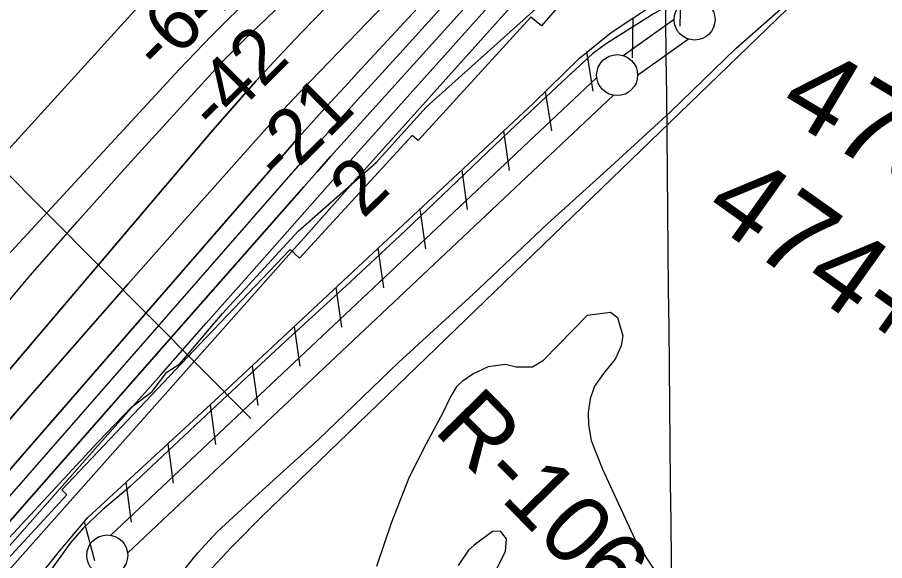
# Model space of a CAD drawing. Extents: x 3625074 to 3663148, y 511451 to 537151.
# Drawn here: x 3649542 to 3650600, y 525165 to 525829 of the extents above; entities that cross this region are included whole.
import ezdxf

# ---------------------------------------------------------------- set-up
doc = ezdxf.new("R2010")
doc.units = 0
for name, color, linetype in [('V-GRID-MAJR', 7, 'Continuous'), ('V-LEVE-TOET', 7, 'Continuous'), ('V-RIVR-EDGE', 7, 'Continuous'), ('V-RIVR-RANG', 7, 'Continuous'), ('V-RIVR-RANG-IDEN', 7, 'Continuous'), ('V-ROAD-CNTR', 7, 'Continuous'), ('V-RRAP-FSHR', 7, 'Continuous'), ('V-RRAP-RVMT', 7, 'Continuous'), ('V-SITE-VEGE', 7, 'Continuous'), ('V-SURV-IDEN', 7, 'Continuous'), ('V-SURV-LINE', 7, 'Continuous'), ('V-TOPO-DPTH', 7, 'Continuous'), ('V-TOPO-MAJR', 7, 'Continuous'), ('V-TOPO-MINR', 7, 'Continuous'), ('V-TOPO-WATR', 7, 'Continuous')]:
    doc.layers.add(name, color=color, linetype=linetype)

msp = doc.modelspace()

# ---------------------------------------------------------------- linework, layer by layer
at = {"layer": 'V-GRID-MAJR'}
msp.add_spline([(3650422.676, 517072.001), (3650361, 523129.575), (3650299.292, 529190.233), (3650237.5840000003, 535250.906), (3650237.5530000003, 535253.975)], degree=3, dxfattribs=at)
at = {"layer": 'V-LEVE-TOET'}
for points in [[(3650694.467, 526200.4130000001), (3650568.413, 526062.724), (3650473.019, 525966.777), (3650390.947, 525884.12), (3650370.965, 525866.583), (3650352.85, 525852.767), (3650319.296, 525833.383), (3650278.545, 525807.887), (3650261.233, 525796.734), (3650243.919, 525784.1410000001), (3650212.745, 525755.174), (3650142.67, 525689.7980000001), (3650015.309, 525568.079), (3649943.369, 525501.107), (3649868.5, 525432.544), (3649792.298, 525361.589), (3649679.859, 525256.082), (3649645.7600000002, 525227.12), (3649622.845, 525205.327), (3649606.588, 525186.987), (3649580.461, 525150.561)], [(3650266.097, 525646.261), (3650339.098, 525713.231), (3650418.769, 525790.569), (3650501.095, 525863.382), (3650573.305, 525934.607), (3650627.3910000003, 525982.973)], [(3649279.506, 524551.908), (3649336.819, 524628.479), (3649398.128, 524705.041), (3649480.761, 524810.321), (3649549.801, 524899.116), (3649616.721, 524997.227), (3649679.89, 525071.66), (3649741.7290000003, 525149.556), (3649762.518, 525174.81), (3649785.97, 525200.594), (3649841.3910000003, 525251.618), (3649909.598, 525313.2710000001), (3650007.383, 525407.352), (3650098.505, 525490.795), (3650189.363, 525576.904), (3650266.097, 525646.261)]]:
    msp.add_lwpolyline(points, dxfattribs=at)
at = {"layer": 'V-RIVR-EDGE'}
msp.add_lwpolyline([(3648905.893053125, 524454.0537437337), (3649022.67040612, 524581.0342330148), (3649127.387860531, 524686.4327841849), (3649247.218783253, 524834.4171550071), (3649368.229569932, 524973.9940355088), (3649471.223245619, 525110.6138339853), (3649495.3178075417, 525143.5722198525), (3649532.060715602, 525193.308475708), (3649640.408311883, 525310.1042566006), (3649681.9374749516, 525353.2250844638), (3649706.5967336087, 525371.7742348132), (3649724.6657995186, 525395.7426205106), (3649740.299431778, 525405.9095157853), (3649792.6789409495, 525467.0133128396), (3649884.7777377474, 525567.6404532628), (3649979.836585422, 525651.4511286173), (3650041.237267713, 525719.1362118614), (3650175.40765792, 525839.4701002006), (3650284.942540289, 525950.8600055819), (3650373.4186173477, 526043.0915310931), (3650416.161786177, 526091.612296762), (3650439.7124333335, 526147.384439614), (3650583.542914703, 526289.9065267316)], dxfattribs=at)
at = {"layer": 'V-RIVR-RANG'}
msp.add_line((3649827.1965, 525339.0433), (3649285.7213, 525883.6795), dxfattribs=at)
at = {"layer": 'V-ROAD-CNTR'}
msp.add_lwpolyline([(3649839.454, 525218.051), (3650623.983, 525976.691)], dxfattribs=at)
msp.add_arc((3650814.562364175, 524214.8104577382), 1399.0453557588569, 134.1853120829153, 145.39396486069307, dxfattribs=at)
at = {"layer": 'V-RRAP-FSHR'}
for p, q in [((3650351.576, 525866.935), (3650350.5500000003, 525818.115)), ((3650293.404, 525827.9990000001), (3650292.378, 525779.179)), ((3650236.686, 525786.948), (3650244.3710000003, 525738.725)), ((3650186.379, 525738.274), (3650194.0640000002, 525690.051)), ((3650135.486, 525690.215), (3650142.347, 525641.868)), ((3650084.355, 525642.407), (3650091.215, 525594.061)), ((3650033.224, 525594.599), (3650040.0840000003, 525546.253)), ((3649982.092, 525546.792), (3649988.953, 525498.4450000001)), ((3649930.961, 525498.984), (3649937.821, 525450.637)), ((3649879.829, 525451.176), (3649886.69, 525402.83)), ((3649828.698, 525403.368), (3649835.558, 525355.022)), ((3649777.429, 525355.709), (3649783.95, 525307.316)), ((3649725.963, 525308.261), (3649732.485, 525259.868)), ((3649674.498, 525260.813), (3649681.02, 525212.42)), ((3649623.707, 525212.721), (3649636.375, 525165.562))]:
    msp.add_line(p, q, dxfattribs=at)
for points in [[(3648771.644, 524022.04600000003), (3648787.735, 524065.443), (3648811.119, 524097.672), (3648848.1920000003, 524139.89900000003), (3648867.308, 524185.305), (3648901.062, 524261.207), (3648926.943, 524296.856), (3648957.997, 524347.915), (3649452.14, 525004.376), (3649562.4080000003, 525137.924), (3649593.648, 525176.854), (3649628.37, 525218.285), (3649798.734, 525375.352), (3650171.8030000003, 525724.171), (3650228.197, 525778.734), (3650266.6040000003, 525810.061), (3650351.0100000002, 525866.556), (3650552.235, 526058.702)], [(3648771.644, 524022.04600000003), (3648787.735, 524065.443), (3648811.119, 524097.672), (3648848.1920000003, 524139.89900000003), (3648867.308, 524185.305), (3648901.062, 524261.207), (3648926.943, 524296.856), (3648957.997, 524347.915), (3649452.14, 525004.376), (3649562.4080000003, 525137.924), (3649593.648, 525176.854), (3649628.37, 525218.285), (3649798.734, 525375.352), (3650171.8030000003, 525724.171), (3650228.197, 525778.734), (3650266.6040000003, 525810.061), (3650351.0100000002, 525866.556), (3650552.04, 526058.515)]]:
    msp.add_lwpolyline(points, dxfattribs=at)
at = {"layer": 'V-RRAP-RVMT'}
for points in [[(3650576.7565261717, 526293.7022029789), (3650594.3980000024, 526278.5060000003), (3650451.4890000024, 526117.6280000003), (3650449.6780000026, 526119.2410000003), (3650319.3340000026, 525968.4000000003), (3650314.8860000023, 525971.7540000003), (3650181.5610000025, 525818.2390000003), (3650168.8170000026, 525829.1190000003), (3650031.4510000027, 525678.4230000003), (3650023.8470000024, 525684.5260000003), (3649886.6090000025, 525534.6540000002), (3649874.9150000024, 525545.4450000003)], [(3649874.9150000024, 525545.4450000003), (3649764.2820000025, 525429.2170000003), (3649596.6820000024, 525252.0060000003), (3649602.7320000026, 525246.0130000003), (3649462.9500000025, 525094.7930000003), (3649476.0690000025, 525081.0110000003), (3649331.2830000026, 524930.2150000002), (3649339.5110000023, 524921.5720000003), (3649202.7590000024, 524781.0630000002), (3649213.1680000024, 524769.8870000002), (3649073.4720000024, 524619.7850000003), (3649083.0920000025, 524610.1620000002), (3648936.3570000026, 524456.8220000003), (3648941.3690000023, 524451.7990000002), (3648794.5010000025, 524302.7080000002), (3648801.7640000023, 524295.6810000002), (3648702.3057204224, 524197.5080996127)]]:
    msp.add_lwpolyline(points, dxfattribs=at)
at = {"layer": 'V-SITE-VEGE'}
for points in [[(3649980.946, 525158.708), (3649998.923, 525211.62), (3650020.806, 525267.949), (3650041.554, 525308.517), (3650061.901, 525346.303), (3650070.284, 525364.202), (3650079.057, 525378.518), (3650086.2290000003, 525385.274), (3650097.782, 525393.618), (3650116.898, 525402.349), (3650137.995, 525405.507), (3650150.727, 525401.906), (3650170.627, 525401.882), (3650184.171, 525410.221), (3650237.972, 525465.077), (3650265.835, 525468.6240000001), (3650274.5840000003, 525462.2440000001), (3650280.9220000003, 525439.948), (3650278.917, 525427.613), (3650271.731, 525411.304), (3650257.383, 525393.81), (3650246.616, 525378.303), (3650241.023, 525363.185), (3650238.615, 525346.473), (3650238.994, 525331.348), (3650242.551, 525312.2390000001), (3650256.037, 525277.197), (3650298.109, 525186.399), (3650318.7630000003, 525154.932)], [(3650105.46, 525112.38), (3650137.782, 525176.8150000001), (3650138.994, 525191.937), (3650131.844, 525201.497), (3650121.8910000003, 525201.11), (3650099.5840000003, 525184.427), (3650092.81, 525178.068), (3650080.049, 525159.378)]]:
    msp.add_lwpolyline(points, dxfattribs=at)
at = {"layer": 'V-SURV-LINE'}
for points in [[(3650281.523831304, 525782.0311937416), (3650343.571853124, 525826.5630029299)], [(3650361.070329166, 525802.1949214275), (3650299.022191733, 525757.6630292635)], [(3649656.1322787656, 525196.502626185), (3650249.220436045, 525755.4169999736)], [(3650269.780873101, 525733.5705169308), (3649676.6920060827, 525174.6554742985)]]:
    msp.add_lwpolyline(points, dxfattribs=at)
for centre in [(3650368.54838, 525826.0253800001), (3650274.045670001, 525758.20077), (3649651.866670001, 525171.87248)]:
    msp.add_circle(centre, 25, dxfattribs=at)
at = {"layer": 'V-TOPO-DPTH'}
for points in [[(3649083.4349246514, 524818.4497194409), (3649489.6149277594, 525288.2569574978), (3649552.0287486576, 525360.1413972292), (3649614.643440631, 525431.8496925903), (3649677.559439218, 525503.2937713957), (3649740.6763088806, 525574.5617058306), (3649846.758534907, 525693.8368903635), (3649857.052443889, 525705.2726396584), (3649867.43631358, 525716.6251109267), (3649877.955124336, 525727.8526651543), (3649888.5638958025, 525738.9969413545), (3650187.782247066, 526049.5809562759), (3650232.2203376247, 526095.8597136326), (3650276.556156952, 526142.2359199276), (3650320.738569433, 526188.7582996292), (3650364.8187106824, 526235.3781282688), (3650445.598814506, 526321.0954960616)], [(3650445.598814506, 526321.0954960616), (3650364.8187106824, 526235.3781282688), (3650320.738569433, 526188.7582996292), (3650276.556156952, 526142.2359199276), (3650232.2203376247, 526095.8597136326), (3650187.782247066, 526049.5809562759), (3649888.5638958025, 525738.9969413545), (3649877.955124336, 525727.8526651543), (3649867.43631358, 525716.6251109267), (3649857.052443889, 525705.2726396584), (3649846.758534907, 525693.8368903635), (3649740.6763088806, 525574.5617058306), (3649677.559439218, 525503.2937713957), (3649614.643440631, 525431.8496925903), (3649552.0287486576, 525360.1413972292), (3649489.6149277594, 525288.2569574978), (3649083.4349246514, 524818.4497194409)], [(3648778.599732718, 524524.6475036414), (3648867.0606383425, 524626.2687325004), (3649016.6280398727, 524797.8133163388), (3649030.3721270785, 524813.6042435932), (3649044.09813456, 524829.4108436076), (3649057.797022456, 524845.2409527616), (3649071.477830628, 524861.0867346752), (3649186.031448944, 524993.9985068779), (3649256.897085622, 525076.379086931), (3649327.6581621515, 525158.8492094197), (3649398.262398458, 525241.4536455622), (3649468.7620746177, 525324.1476241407), (3649780.9333120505, 525691.0204678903), (3649807.1109867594, 525721.2214242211), (3649833.649792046, 525751.0956146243), (3649860.7302931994, 525780.479656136), (3649888.1719249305, 525809.5369317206), (3649936.7921508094, 525860.0858514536), (3649988.9142318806, 525914.0756485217), (3650041.1686805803, 525967.9365506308), (3650093.6216807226, 526021.6041103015), (3650146.207048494, 526075.142775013), (3650374.886912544, 526307.1099208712)], [(3650374.886912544, 526307.1099208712), (3650146.207048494, 526075.142775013), (3650093.6216807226, 526021.6041103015), (3650041.1686805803, 525967.9365506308), (3649988.9142318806, 525914.0756485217), (3649936.7921508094, 525860.0858514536), (3649888.1719249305, 525809.5369317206), (3649860.7302931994, 525780.479656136), (3649833.649792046, 525751.0956146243), (3649807.1109867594, 525721.2214242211), (3649780.9333120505, 525691.0204678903), (3649468.7620746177, 525324.1476241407), (3649398.262398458, 525241.4536455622), (3649327.6581621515, 525158.8492094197), (3649256.897085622, 525076.379086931), (3649186.031448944, 524993.9985068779), (3649071.477830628, 524861.0867346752), (3649057.797022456, 524845.2409527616), (3649044.09813456, 524829.4108436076), (3649030.3721270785, 524813.6042435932), (3649016.6280398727, 524797.8133163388), (3648867.0606383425, 524626.2687325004), (3648778.599732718, 524524.6475036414)], [(3648748.6868416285, 524373.5583201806), (3649084.7536031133, 524759.8790570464), (3649090.8117261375, 524766.8493573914), (3649096.865702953, 524773.8232537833), (3649102.9134604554, 524780.8025442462), (3649108.9570717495, 524787.7854307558), (3649160.6617377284, 524847.5796806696), (3649192.567200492, 524884.4514442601), (3649224.4895007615, 524921.308614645), (3649256.4370572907, 524958.1438952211), (3649288.401451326, 524994.9645825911), (3649872.098191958, 525666.8760124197), (3649882.5136203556, 525678.772244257), (3649892.989933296, 525690.6141914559), (3649903.5575730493, 525702.3747116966), (3649914.1860973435, 525714.0809472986), (3649924.87124152, 525725.7363808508), (3649935.5709857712, 525737.3783706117), (3649946.292630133, 525749.0001946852), (3649957.0288745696, 525760.6085749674), (3650446.355027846, 526288.6859431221)], [(3650446.355027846, 526288.6859431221), (3649957.0288745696, 525760.6085749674), (3649946.292630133, 525749.0001946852), (3649935.5709857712, 525737.3783706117), (3649924.87124152, 525725.7363808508), (3649914.1860973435, 525714.0809472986), (3649903.5575730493, 525702.3747116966), (3649892.989933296, 525690.6141914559), (3649882.5136203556, 525678.772244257), (3649872.098191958, 525666.8760124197), (3649288.401451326, 524994.9645825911), (3649256.4370572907, 524958.1438952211), (3649224.4895007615, 524921.308614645), (3649192.567200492, 524884.4514442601), (3649160.6617377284, 524847.5796806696), (3649108.9570717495, 524787.7854307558), (3649102.9134604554, 524780.8025442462), (3649096.865702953, 524773.8232537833), (3649090.8117261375, 524766.8493573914), (3649084.7536031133, 524759.8790570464), (3648748.6868416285, 524373.5583201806)], [(3650469.128464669, 526268.2949016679), (3650448.3691838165, 526244.5761864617), (3650377.4680387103, 526164.3790083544), (3650321.0510134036, 526100.7420844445), (3650264.517300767, 526037.2092817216), (3650207.8085571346, 525973.8326607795), (3650150.9831261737, 525910.5601610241), (3649957.298055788, 525695.4981462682), (3649940.8016722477, 525677.1139042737), (3649924.3500590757, 525658.689831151), (3649907.9656014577, 525640.2060113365), (3649891.6259142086, 525621.682360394), (3649736.1538852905, 525444.7821381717), (3649642.1258997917, 525337.7660879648), (3649548.1167641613, 525230.7334859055), (3649454.1359033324, 525123.6760560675), (3649360.173892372, 525016.6020743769), (3649160.23572573, 524788.7027426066), (3649141.608085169, 524767.5056655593), (3649122.9569563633, 524746.3293105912), (3649104.2705951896, 524725.1840387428), (3649085.5607457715, 524704.0594889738), (3648977.40857834, 524582.1537803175), (3648904.160684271, 524500.5009439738)], [(3648904.160684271, 524500.5009439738), (3648977.40857834, 524582.1537803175), (3649085.5607457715, 524704.0594889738), (3649104.2705951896, 524725.1840387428), (3649122.9569563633, 524746.3293105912), (3649141.608085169, 524767.5056655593), (3649160.23572573, 524788.7027426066), (3649360.173892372, 525016.6020743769), (3649454.1359033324, 525123.6760560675), (3649548.1167641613, 525230.7334859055), (3649642.1258997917, 525337.7660879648), (3649736.1538852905, 525444.7821381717), (3649891.6259142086, 525621.682360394), (3649907.9656014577, 525640.2060113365), (3649924.3500590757, 525658.689831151), (3649940.8016722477, 525677.1139042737), (3649957.298055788, 525695.4981462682), (3650150.9831261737, 525910.5601610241), (3650207.8085571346, 525973.8326607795), (3650264.517300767, 526037.2092817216), (3650321.0510134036, 526100.7420844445), (3650377.4680387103, 526164.3790083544), (3650448.3691838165, 526244.5761864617), (3650469.128464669, 526268.2949016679)], [(3650524.6434458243, 526264.9551354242), (3650407.0184055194, 526134.3017048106), (3650340.1231850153, 526059.9438629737), (3650273.2632539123, 525985.5543263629), (3650206.4562569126, 525911.1172475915), (3650139.6845493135, 525836.6484740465), (3649958.6071164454, 525634.5528841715), (3649956.090965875, 525631.741375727), (3649953.5770067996, 525628.9279113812), (3649951.0663349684, 525626.1115131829), (3649948.557854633, 525623.2931590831), (3649922.632306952, 525594.1307472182), (3649907.164337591, 525576.7282621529), (3649891.69855648, 525559.3238329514), (3649876.2360577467, 525541.9164875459), (3649860.7757472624, 525524.5071980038), (3649178.221884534, 524755.7623060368)]]:
    msp.add_lwpolyline(points, dxfattribs=at)
at = {"layer": 'V-TOPO-MAJR'}
msp.add_lwpolyline([(3649200.148842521, 525073.4115632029), (3649437.5395749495, 525368.615230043), (3649495.8822636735, 525439.7950631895), (3649555.0948285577, 525510.22964215), (3649615.612207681, 525579.5463398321), (3649676.999462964, 525648.1177833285), (3649784.1372756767, 525765.5684640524), (3649792.6967365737, 525774.7693055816), (3649801.3736640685, 525783.8557556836), (3649810.2267914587, 525792.7706186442), (3649819.197385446, 525801.5710901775), (3649901.430488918, 525880.6799081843), (3649951.4679721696, 525929.0895261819), (3650001.3216815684, 525977.6866065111), (3650050.8997301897, 526026.5648803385), (3650100.2940049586, 526075.6306164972), (3650374.4186820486, 526349.476525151)], dxfattribs=at)
at = {"layer": 'V-TOPO-MINR'}
for points in [[(3648929.0598762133, 524985.5971342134), (3648944.8220339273, 525003.9429108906), (3649091.7298076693, 525173.7852765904), (3649181.379280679, 525276.6705319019), (3649271.5247410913, 525379.1161345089), (3649362.414182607, 525480.902258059), (3649453.7996115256, 525582.2487289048), (3649684.5535637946, 525836.2880117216), (3649700.470659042, 525853.3193456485), (3649716.6996004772, 525870.0392789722), (3649733.3963111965, 525886.2921113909), (3649750.404868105, 525902.2335432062), (3649867.4284572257, 526008.8364974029), (3649939.503248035, 526072.0903668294), (3650013.0601156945, 526133.5006799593), (3650088.8400986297, 526192.1456586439), (3650166.1021584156, 526248.9470810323), (3650302.5380885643, 526345.4102709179)], [(3649083.4349246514, 524818.4497194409), (3649489.6149277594, 525288.2569574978), (3649552.0287486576, 525360.1413972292), (3649614.643440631, 525431.8496925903), (3649677.559439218, 525503.2937713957), (3649740.6763088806, 525574.5617058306), (3649846.758534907, 525693.8368903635), (3649857.052443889, 525705.2726396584), (3649867.43631358, 525716.6251109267), (3649877.955124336, 525727.8526651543), (3649888.5638958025, 525738.9969413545), (3650187.782247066, 526049.5809562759), (3650232.2203376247, 526095.8597136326), (3650276.556156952, 526142.2359199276), (3650320.738569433, 526188.7582996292), (3650364.8187106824, 526235.3781282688), (3650445.598814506, 526321.0954960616)], [(3648778.599732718, 524524.6475036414), (3648867.0606383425, 524626.2687325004), (3649016.6280398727, 524797.8133163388), (3649030.3721270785, 524813.6042435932), (3649044.09813456, 524829.4108436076), (3649057.797022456, 524845.2409527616), (3649071.477830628, 524861.0867346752), (3649186.031448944, 524993.9985068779), (3649256.897085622, 525076.379086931), (3649327.6581621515, 525158.8492094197), (3649398.262398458, 525241.4536455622), (3649468.7620746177, 525324.1476241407), (3649780.9333120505, 525691.0204678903), (3649807.1109867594, 525721.2214242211), (3649833.649792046, 525751.0956146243), (3649860.7302931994, 525780.479656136), (3649888.1719249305, 525809.5369317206), (3649936.7921508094, 525860.0858514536), (3649988.9142318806, 525914.0756485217), (3650041.1686805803, 525967.9365506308), (3650093.6216807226, 526021.6041103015), (3650146.207048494, 526075.142775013), (3650374.886912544, 526307.1099208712)], [(3648667.475236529, 524541.929390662), (3648743.7579817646, 524632.8099603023), (3648819.266258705, 524724.349127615), (3648926.7506908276, 524856.3725716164), (3648947.9677998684, 524882.3677816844), (3648969.2277369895, 524908.3278290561), (3648990.5519162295, 524934.2351323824), (3649011.918923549, 524960.1072730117), (3649059.514556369, 525017.5930568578), (3649105.1475172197, 525071.8002294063), (3649151.36147283, 525125.4990662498), (3649198.4469205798, 525178.4353995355), (3649246.113363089, 525230.8633971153), (3649739.7758525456, 525765.0026217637), (3649759.3985429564, 525785.8025312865), (3649779.298812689, 525806.3277402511), (3649799.615451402, 525826.4408983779), (3649820.2096694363, 525846.2793559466), (3650096.2717539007, 526106.8099414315), (3650145.651769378, 526153.7295917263), (3650194.8177617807, 526200.8709462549), (3650243.662719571, 526248.3448571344), (3650292.2936542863, 526296.0404722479)], [(3648748.6868416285, 524373.5583201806), (3649084.7536031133, 524759.8790570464), (3649090.8117261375, 524766.8493573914), (3649096.865702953, 524773.8232537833), (3649102.9134604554, 524780.8025442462), (3649108.9570717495, 524787.7854307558), (3649160.6617377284, 524847.5796806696), (3649192.567200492, 524884.4514442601), (3649224.4895007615, 524921.308614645), (3649256.4370572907, 524958.1438952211), (3649288.401451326, 524994.9645825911), (3649872.098191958, 525666.8760124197), (3649882.5136203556, 525678.772244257), (3649892.989933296, 525690.6141914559), (3649903.5575730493, 525702.3747116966), (3649914.1860973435, 525714.0809472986), (3649924.87124152, 525725.7363808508), (3649935.5709857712, 525737.3783706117), (3649946.292630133, 525749.0001946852), (3649957.0288745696, 525760.6085749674), (3650446.355027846, 526288.6859431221)], [(3649184.4580910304, 524789.0230917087), (3649606.2116300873, 525266.7740464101), (3649661.6827760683, 525329.5959230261), (3649717.1633991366, 525392.4094270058), (3649772.6582378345, 525455.2103720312), (3649828.1625536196, 525518.0029444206), (3649920.590441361, 525622.5436687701), (3649929.8976278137, 525633.0509639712), (3649939.2177564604, 525643.5467452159), (3649948.5572983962, 525654.025255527), (3649957.9097825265, 525664.4922518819), (3650358.5867482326, 526112.0823881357), (3650383.0537802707, 526139.540617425), (3650407.4364367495, 526167.0732244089), (3650431.6925298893, 526194.717397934), (3650455.8642474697, 526222.4359491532), (3650479.8793980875, 526250.2894598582), (3650503.77018517, 526278.2485244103)], [(3648904.160684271, 524500.5009439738), (3648977.40857834, 524582.1537803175), (3649085.5607457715, 524704.0594889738), (3649104.2705951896, 524725.1840387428), (3649122.9569563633, 524746.3293105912), (3649141.608085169, 524767.5056655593), (3649160.23572573, 524788.7027426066), (3649360.173892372, 525016.6020743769), (3649454.1359033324, 525123.6760560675), (3649548.1167641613, 525230.7334859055), (3649642.1258997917, 525337.7660879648), (3649736.1538852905, 525444.7821381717), (3649891.6259142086, 525621.682360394), (3649907.9656014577, 525640.2060113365), (3649924.3500590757, 525658.689831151), (3649940.8016722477, 525677.1139042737), (3649957.298055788, 525695.4981462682), (3650150.9831261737, 525910.5601610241), (3650207.8085571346, 525973.8326607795), (3650264.517300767, 526037.2092817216), (3650321.0510134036, 526100.7420844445), (3650377.4680387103, 526164.3790083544), (3650448.3691838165, 526244.5761864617), (3650469.128464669, 526268.2949016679)], [(3648909.2733230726, 524531.0263399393), (3649085.234738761, 524731.2629666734), (3649097.7324925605, 524745.5030303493), (3649110.2182245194, 524759.7536136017), (3649122.685923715, 524774.0199762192), (3649135.1416010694, 524788.2968584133), (3649247.108681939, 524916.7991305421), (3649315.5549688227, 524995.3210034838), (3649384.0227030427, 525073.8241630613), (3649452.5226082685, 525152.2992525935), (3649521.04396083, 525230.7556287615), (3649861.7601797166, 525620.7115218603), (3649885.3440110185, 525647.5516773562), (3649909.02741229, 525674.3031841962), (3649932.860168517, 525700.9217180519), (3649956.7924947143, 525727.451603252), (3650008.833492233, 525784.8174088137), (3650058.8578202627, 525839.96658903), (3650108.877908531, 525895.1196139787), (3650158.89163716, 525950.2784060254), (3650208.901126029, 526005.4410428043), (3650447.1628441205, 526268.2845100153)]]:
    msp.add_lwpolyline(points, dxfattribs=at)
at = {"layer": 'V-TOPO-WATR'}
msp.add_lwpolyline([(3649178.221884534, 524755.7623060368), (3649860.7757472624, 525524.5071980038), (3649876.2360577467, 525541.9164875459), (3649891.69855648, 525559.3238329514), (3649907.164337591, 525576.7282621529), (3649922.632306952, 525594.1307472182), (3649948.557854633, 525623.2931590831), (3649951.0663349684, 525626.1115131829), (3649953.5770067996, 525628.9279113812), (3649956.090965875, 525631.741375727), (3649958.6071164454, 525634.5528841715), (3650139.6845493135, 525836.6484740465), (3650206.4562569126, 525911.1172475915), (3650273.2632539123, 525985.5543263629), (3650340.1231850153, 526059.9438629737), (3650407.0184055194, 526134.3017048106), (3650524.6434458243, 526264.9551354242)], dxfattribs=at)

# ---------------------------------------------------------------- texts
at = {"layer": 'V-RIVR-RANG'}
for s, p in [('-64', (3649716.590127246, 525758.8469055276)), ('-42', (3649784.608402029, 525685.4762672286)), ('-21', (3649864.2652189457, 525623.5951357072)), ('2', (3649964.1928834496, 525581.7307256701))]:
    msp.add_text(s, height=67.00000000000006, rotation=44.63575000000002, dxfattribs=at).set_placement(p)
at = {"layer": 'V-RIVR-RANG-IDEN'}
msp.add_text('R-106.2', height=82.999998, rotation=314.4940816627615, dxfattribs=at).set_placement((3650048.613540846, 525323.8978638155))
at = {"layer": 'V-SURV-IDEN'}
for s, height, rotation, p in [('475+43.5', 100.00000000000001, 329.1624517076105, (3650467.088184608, 525712.8313949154)), ('474+27.2', 99.99999999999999, 324.5860596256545, (3650375.844535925, 525586.8317603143))]:
    msp.add_text(s, height=height, rotation=rotation, dxfattribs=at).set_placement(p)

doc.saveas('drawing.dxf')
